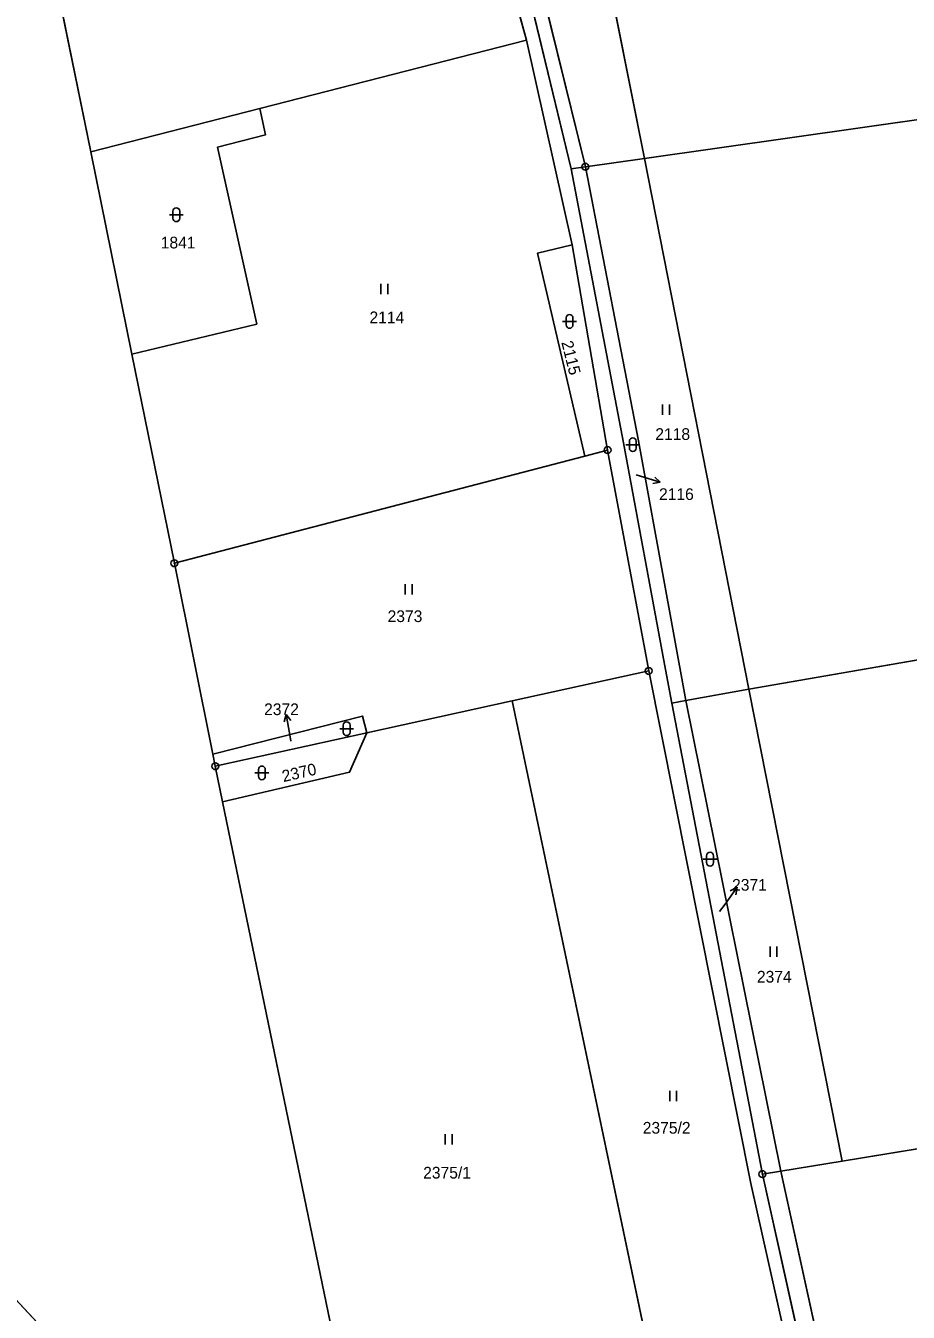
# Model space of a CAD drawing. Extents: x -689422 to -685210, y -987725 to -982160.
# Drawn here: x -687370.6 to -687242.2, y -986703.2 to -986516.1 of the extents above; entities that cross this region are included whole.
import ezdxf

# ---------------------------------------------------------------- set-up
doc = ezdxf.new("R2010")
doc.units = 0
for name, color, linetype in [('KN_Hranice_parcel', 7, 'Continuous'), ('KN_Parcelni cisla', 7, 'Continuous'), ('KN_Parcelni cisla_sipky', 7, 'Continuous'), ('KN_Polygon parcely', 7, 'Continuous'), ('KN_POZEMKY_LESNI POZEMEK', 7, 'Continuous'), ('KN_POZEMKY_ORNA PUDA', 7, 'Continuous'), ('KN_POZEMKY_OSTATNI PLOCHA', 7, 'Continuous'), ('KN_POZEMKY_TTP', 7, 'Continuous'), ('KN_VYUZITI_17_ostatni plocha_ostatni komunikace', 7, 'Continuous'), ('KN_VYUZITI_26_ostatni plocha_jina plocha', 7, 'Continuous'), ('KN_VYUZITI_27_ostatni plocha_neplodna puda', 7, 'Continuous'), ('KN_Značky bodu BP', 7, 'Continuous'), ('KN_Značky kultur', 7, 'Continuous')]:
    doc.layers.add(name, color=color, linetype=linetype)

msp = doc.modelspace()

# ---------------------------------------------------------------- linework, layer by layer
at = {"layer": 'KN_Hranice_parcel'}
for p, q in [((-687280.63, -986535.42), (-687307.1, -986402.43)), ((-687305.83, -986488.88), (-687297.77, -986518.23)), ((-687366.49, -986508.2), (-687361.15, -986534.46)), ((-687336.57, -986528.16), (-687297.77, -986518.23)), ((-687297.77, -986518.23), (-687291.13, -986548)), ((-687280.63, -986535.42), (-687155.17, -986517.61)), ((-687336.57, -986528.16), (-687361.15, -986534.46)), ((-687361.15, -986534.46), (-687355.16, -986563.9)), ((-687289.21, -986536.64), (-687280.63, -986535.42)), ((-687280.63, -986535.42), (-687265.43, -986612.6)), ((-687291.29, -986536.94), (-687289.21, -986536.64)), ((-687291.13, -986548), (-687285.98, -986577.83)), ((-687355.16, -986563.9), (-687348.98, -986594.28)), ((-687289.31, -986578.7), (-687285.98, -986577.83)), ((-687285.98, -986577.83), (-687280, -986609.94)), ((-687348.98, -986594.28), (-687289.31, -986578.7)), ((-687265.43, -986612.6), (-687142.33, -986591.25)), ((-687343.39, -986622.04), (-687348.98, -986594.28)), ((-687299.86, -986614.31), (-687280, -986609.94)), ((-687276.61, -986614.62), (-687277.69, -986608.97)), ((-687274.6, -986614.26), (-687265.43, -986612.6)), ((-687251.84, -986681.22), (-687265.43, -986612.6)), ((-687320.98, -986618.95), (-687299.86, -986614.31)), ((-687273.05, -986742.07), (-687299.86, -986614.31)), ((-687276.61, -986614.62), (-687274.6, -986614.26)), ((-687263.47, -986683.12), (-687276.61, -986614.62)), ((-687260.77, -986682.68), (-687274.6, -986614.26)), ((-687320.98, -986618.95), (-687343.03, -986623.8)), ((-687343.03, -986623.8), (-687343.39, -986622.04)), ((-687341.96, -986628.98), (-687343.03, -986623.8)), ((-687223.16, -986676.53), (-687251.84, -986681.22)), ((-687260.77, -986682.68), (-687251.84, -986681.22)), ((-687263.47, -986683.12), (-687260.77, -986682.68))]:
    msp.add_line(p, q, dxfattribs=at)
for points in [[(-687289.21, -986536.64), (-687308.05, -986459.84), (-687318.33, -986404.4)], [(-687291.29, -986536.94), (-687309.62, -986460.91), (-687321.59, -986405.2)], [(-687355.16, -986563.9), (-687336.99, -986559.51), (-687342.69, -986533.78), (-687335.74, -986532.01), (-687336.57, -986528.16)], [(-687277.69, -986608.97), (-687283.67, -986576.8), (-687291.29, -986536.94)], [(-687274.6, -986614.26), (-687281.5, -986576.49), (-687289.21, -986536.64)], [(-687289.31, -986578.7), (-687296.15, -986549.18), (-687291.13, -986548)], [(-687566.07, -986592.4), (-687561.14, -986596.38), (-687552.92, -986599.9), (-687531.18, -986601.9), (-687515.79, -986601.2), (-687497.35, -986596.85), (-687470.5, -986614.42), (-687418.45, -986656.61), (-687394.19, -986677.58), (-687363.65, -986710.37), (-687335.27, -986741.93), (-687313.06, -986772.72)], [(-687280, -986609.94), (-687265.13, -986684.47), (-687253.38, -986737.1)], [(-687320.98, -986618.95), (-687321.64, -986616.51), (-687343.39, -986622.04)], [(-687341.96, -986628.98), (-687323.5, -986624.67), (-687320.98, -986618.95)], [(-687314.94, -986750.98), (-687321.41, -986728.3), (-687341.96, -986628.98)], [(-687222.58, -986825.34), (-687231.9, -986793.08), (-687251.67, -986736.03), (-687263.47, -986683.12)], [(-687222.58, -986825.34), (-687233, -986786.07), (-687249.1, -986736.08), (-687260.77, -986682.68)]]:
    msp.add_lwpolyline(points, dxfattribs=at)
at = {"layer": 'KN_Parcelni cisla_sipky'}
for p, q in [((-687281.83, -986581.44), (-687281.18, -986581.64)), ((-687281.18, -986581.64), (-687278.31, -986582.52)), ((-687278.31, -986582.52), (-687279.12, -986581.75)), ((-687278.31, -986582.52), (-687279.41, -986582.7)), ((-687332.7, -986616.27), (-687333.02, -986617.34)), ((-687332.18, -986619.22), (-687332.7, -986616.27)), ((-687332.7, -986616.27), (-687332.03, -986617.16)), ((-687332.02, -986620.14), (-687332.18, -986619.22)), ((-687268.9, -986643.84), (-687267.14, -986641.41)), ((-687267.14, -986641.41), (-687268.13, -986641.93)), ((-687267.14, -986641.41), (-687267.32, -986642.52)), ((-687269.68, -986644.93), (-687268.9, -986643.84))]:
    msp.add_line(p, q, dxfattribs=at)
at = {"layer": 'KN_Polygon parcely'}
for points in [[(-687171.08, -986406.01), (-687173.3, -986379), (-687307.1, -986402.43), (-687280.63, -986535.42), (-687155.17, -986517.61)], [(-687280.63, -986535.42), (-687307.1, -986402.43), (-687318.33, -986404.4), (-687308.05, -986459.84), (-687289.21, -986536.64)], [(-687291.29, -986536.94), (-687289.21, -986536.64), (-687308.05, -986459.84), (-687318.33, -986404.4), (-687321.59, -986405.2), (-687309.62, -986460.91)], [(-687297.77, -986518.23), (-687305.83, -986488.88), (-687342.73, -986498.11), (-687349.62, -986504.14), (-687366.49, -986508.2), (-687361.15, -986534.46), (-687336.57, -986528.16)], [(-687348.98, -986594.28), (-687289.31, -986578.7), (-687296.15, -986549.18), (-687291.13, -986548), (-687297.77, -986518.23), (-687336.57, -986528.16), (-687335.74, -986532.01), (-687342.69, -986533.78), (-687336.99, -986559.51), (-687355.16, -986563.9)], [(-687142.33, -986591.25), (-687155.17, -986517.61), (-687280.63, -986535.42), (-687265.43, -986612.6)], [(-687355.16, -986563.9), (-687336.99, -986559.51), (-687342.69, -986533.78), (-687335.74, -986532.01), (-687336.57, -986528.16), (-687361.15, -986534.46)], [(-687274.6, -986614.26), (-687265.43, -986612.6), (-687280.63, -986535.42), (-687289.21, -986536.64), (-687281.5, -986576.49)], [(-687274.6, -986614.26), (-687281.5, -986576.49), (-687289.21, -986536.64), (-687291.29, -986536.94), (-687283.67, -986576.8), (-687277.69, -986608.97), (-687276.61, -986614.62)], [(-687285.98, -986577.83), (-687291.13, -986548), (-687296.15, -986549.18), (-687289.31, -986578.7)], [(-687320.98, -986618.95), (-687299.86, -986614.31), (-687280, -986609.94), (-687285.98, -986577.83), (-687289.31, -986578.7), (-687348.98, -986594.28), (-687343.39, -986622.04), (-687321.64, -986616.51)], [(-687140.87, -986599.63), (-687142.33, -986591.25), (-687265.43, -986612.6), (-687251.84, -986681.22), (-687223.16, -986676.53), (-687227.24, -986651.58), (-687135.04, -986635.57)], [(-687253.38, -986737.1), (-687265.13, -986684.47), (-687280, -986609.94), (-687299.86, -986614.31), (-687273.05, -986742.07)], [(-687251.84, -986681.22), (-687265.43, -986612.6), (-687274.6, -986614.26), (-687260.77, -986682.68)], [(-687273.05, -986742.07), (-687299.86, -986614.31), (-687320.98, -986618.95), (-687323.5, -986624.67), (-687341.96, -986628.98), (-687321.41, -986728.3), (-687314.94, -986750.98), (-687310.03, -986750.01), (-687284.14, -986744.87)], [(-687260.77, -986682.68), (-687274.6, -986614.26), (-687276.61, -986614.62), (-687263.47, -986683.12)], [(-687343.39, -986622.04), (-687343.03, -986623.8), (-687320.98, -986618.95), (-687321.64, -986616.51)], [(-687341.96, -986628.98), (-687323.5, -986624.67), (-687320.98, -986618.95), (-687343.03, -986623.8)], [(-687132.73, -986665.38), (-687175.57, -986668.76), (-687223.16, -986676.53), (-687251.84, -986681.22), (-687260.77, -986682.68), (-687249.1, -986736.08), (-687233, -986786.07), (-687222.58, -986825.34), (-687193.41, -986820.33), (-687156.89, -986815.37), (-687149.53, -986814.63), (-687114.53, -986811.14), (-687123.74, -986736.78)], [(-687233, -986786.07), (-687249.1, -986736.08), (-687260.77, -986682.68), (-687263.47, -986683.12), (-687251.67, -986736.03), (-687231.9, -986793.08), (-687222.58, -986825.34)]]:
    msp.add_lwpolyline(points, close=True, dxfattribs=at)
for points in [[(-687251.67, -986736.03), (-687263.47, -986683.12), (-687276.61, -986614.62), (-687277.69, -986608.97), (-687283.67, -986576.8), (-687291.29, -986536.94), (-687309.62, -986460.91)], [(-687305.83, -986488.88), (-687297.77, -986518.23), (-687291.13, -986548), (-687285.98, -986577.83), (-687280, -986609.94), (-687265.13, -986684.47), (-687253.38, -986737.1)], [(-687552.92, -986599.9), (-687531.18, -986601.9), (-687515.79, -986601.2), (-687497.35, -986596.85), (-687470.5, -986614.42), (-687418.45, -986656.61), (-687394.19, -986677.58), (-687363.65, -986710.37), (-687335.27, -986741.93), (-687313.06, -986772.72), (-687314.94, -986750.98), (-687321.41, -986728.3), (-687341.96, -986628.98), (-687343.03, -986623.8), (-687343.39, -986622.04), (-687348.98, -986594.28), (-687355.16, -986563.9), (-687361.15, -986534.46), (-687366.49, -986508.2)], [(-687558.24, -986636.02), (-687496.8, -986661.12), (-687489.03, -986642.01), (-687418.07, -986700.95), (-687427.45, -986711.07), (-687401.73, -986734.92), (-687314.06, -986816.24), (-687324.28, -986827.49), (-687295.62, -986856.6), (-687244.61, -986894.22), (-687247.05, -986878.42), (-687271.89, -986837.17), (-687288.84, -986807.78), (-687296.13, -986795.15), (-687313.06, -986772.72), (-687335.27, -986741.93), (-687363.65, -986710.37), (-687394.19, -986677.58), (-687418.45, -986656.61), (-687470.5, -986614.42), (-687497.35, -986596.85), (-687515.79, -986601.2), (-687531.18, -986601.9), (-687552.92, -986599.9)]]:
    msp.add_lwpolyline(points, dxfattribs=at)
at = {"layer": 'KN_POZEMKY_LESNI POZEMEK'}
msp.add_line((-687394.19, -986677.58), (-687363.65, -986710.37), dxfattribs=at)
at = {"layer": 'KN_POZEMKY_ORNA PUDA'}
for p, q in [((-687280.63, -986535.42), (-687307.1, -986402.43)), ((-687366.49, -986508.2), (-687361.15, -986534.46)), ((-687155.17, -986517.61), (-687280.63, -986535.42)), ((-687280.63, -986535.42), (-687155.17, -986517.61)), ((-687361.15, -986534.46), (-687355.16, -986563.9)), ((-687265.43, -986612.6), (-687280.63, -986535.42)), ((-687355.16, -986563.9), (-687348.98, -986594.28)), ((-687142.33, -986591.25), (-687265.43, -986612.6)), ((-687265.43, -986612.6), (-687142.33, -986591.25)), ((-687348.98, -986594.28), (-687343.39, -986622.04)), ((-687251.84, -986681.22), (-687265.43, -986612.6)), ((-687343.39, -986622.04), (-687343.03, -986623.8)), ((-687343.03, -986623.8), (-687341.96, -986628.98)), ((-687341.96, -986628.98), (-687321.41, -986728.3)), ((-687363.65, -986710.37), (-687394.19, -986677.58)), ((-687223.16, -986676.53), (-687251.84, -986681.22))]:
    msp.add_line(p, q, dxfattribs=at)
at = {"layer": 'KN_POZEMKY_OSTATNI PLOCHA'}
for p, q in [((-687308.05, -986459.84), (-687289.21, -986536.64)), ((-687291.29, -986536.94), (-687309.62, -986460.91)), ((-687309.62, -986460.91), (-687291.29, -986536.94)), ((-687297.77, -986518.23), (-687305.83, -986488.88)), ((-687291.13, -986548), (-687297.77, -986518.23)), ((-687361.15, -986534.46), (-687336.57, -986528.16)), ((-687336.57, -986528.16), (-687335.74, -986532.01)), ((-687335.74, -986532.01), (-687342.69, -986533.78)), ((-687355.16, -986563.9), (-687361.15, -986534.46)), ((-687342.69, -986533.78), (-687336.99, -986559.51)), ((-687289.21, -986536.64), (-687291.29, -986536.94)), ((-687291.29, -986536.94), (-687289.21, -986536.64)), ((-687291.29, -986536.94), (-687283.67, -986576.8)), ((-687283.67, -986576.8), (-687291.29, -986536.94)), ((-687289.21, -986536.64), (-687281.5, -986576.49)), ((-687296.15, -986549.18), (-687291.13, -986548)), ((-687285.98, -986577.83), (-687291.13, -986548)), ((-687291.13, -986548), (-687285.98, -986577.83)), ((-687289.31, -986578.7), (-687296.15, -986549.18)), ((-687336.99, -986559.51), (-687355.16, -986563.9)), ((-687283.67, -986576.8), (-687277.69, -986608.97)), ((-687277.69, -986608.97), (-687283.67, -986576.8)), ((-687281.5, -986576.49), (-687274.6, -986614.26)), ((-687285.98, -986577.83), (-687289.31, -986578.7)), ((-687280, -986609.94), (-687285.98, -986577.83)), ((-687265.13, -986684.47), (-687280, -986609.94)), ((-687277.69, -986608.97), (-687276.61, -986614.62)), ((-687276.61, -986614.62), (-687277.69, -986608.97)), ((-687276.61, -986614.62), (-687274.6, -986614.26)), ((-687274.6, -986614.26), (-687276.61, -986614.62)), ((-687263.47, -986683.12), (-687276.61, -986614.62)), ((-687276.61, -986614.62), (-687263.47, -986683.12)), ((-687274.6, -986614.26), (-687260.77, -986682.68)), ((-687343.39, -986622.04), (-687321.64, -986616.51)), ((-687321.64, -986616.51), (-687320.98, -986618.95)), ((-687343.03, -986623.8), (-687320.98, -986618.95)), ((-687320.98, -986618.95), (-687343.03, -986623.8)), ((-687320.98, -986618.95), (-687323.5, -986624.67)), ((-687343.03, -986623.8), (-687343.39, -986622.04)), ((-687341.96, -986628.98), (-687343.03, -986623.8)), ((-687323.5, -986624.67), (-687341.96, -986628.98)), ((-687260.77, -986682.68), (-687263.47, -986683.12)), ((-687263.47, -986683.12), (-687260.77, -986682.68)), ((-687263.47, -986683.12), (-687251.67, -986736.03)), ((-687251.67, -986736.03), (-687263.47, -986683.12)), ((-687260.77, -986682.68), (-687249.1, -986736.08)), ((-687253.38, -986737.1), (-687265.13, -986684.47))]:
    msp.add_line(p, q, dxfattribs=at)
at = {"layer": 'KN_POZEMKY_TTP'}
for p, q in [((-687307.1, -986402.43), (-687280.63, -986535.42)), ((-687289.21, -986536.64), (-687308.05, -986459.84)), ((-687305.83, -986488.88), (-687297.77, -986518.23)), ((-687361.15, -986534.46), (-687366.49, -986508.2)), ((-687297.77, -986518.23), (-687336.57, -986528.16)), ((-687336.57, -986528.16), (-687297.77, -986518.23)), ((-687297.77, -986518.23), (-687291.13, -986548)), ((-687336.57, -986528.16), (-687361.15, -986534.46)), ((-687335.74, -986532.01), (-687336.57, -986528.16)), ((-687342.69, -986533.78), (-687335.74, -986532.01)), ((-687336.99, -986559.51), (-687342.69, -986533.78)), ((-687280.63, -986535.42), (-687289.21, -986536.64)), ((-687289.21, -986536.64), (-687280.63, -986535.42)), ((-687280.63, -986535.42), (-687265.43, -986612.6)), ((-687281.5, -986576.49), (-687289.21, -986536.64)), ((-687291.13, -986548), (-687296.15, -986549.18)), ((-687296.15, -986549.18), (-687289.31, -986578.7)), ((-687355.16, -986563.9), (-687336.99, -986559.51)), ((-687348.98, -986594.28), (-687355.16, -986563.9)), ((-687274.6, -986614.26), (-687281.5, -986576.49)), ((-687289.31, -986578.7), (-687285.98, -986577.83)), ((-687285.98, -986577.83), (-687280, -986609.94)), ((-687348.98, -986594.28), (-687289.31, -986578.7)), ((-687289.31, -986578.7), (-687348.98, -986594.28)), ((-687343.39, -986622.04), (-687348.98, -986594.28)), ((-687299.86, -986614.31), (-687280, -986609.94)), ((-687280, -986609.94), (-687299.86, -986614.31)), ((-687280, -986609.94), (-687265.13, -986684.47)), ((-687274.6, -986614.26), (-687265.43, -986612.6)), ((-687265.43, -986612.6), (-687274.6, -986614.26)), ((-687265.43, -986612.6), (-687251.84, -986681.22)), ((-687320.98, -986618.95), (-687299.86, -986614.31)), ((-687299.86, -986614.31), (-687320.98, -986618.95)), ((-687299.86, -986614.31), (-687273.05, -986742.07)), ((-687273.05, -986742.07), (-687299.86, -986614.31)), ((-687260.77, -986682.68), (-687274.6, -986614.26)), ((-687321.64, -986616.51), (-687343.39, -986622.04)), ((-687320.98, -986618.95), (-687321.64, -986616.51)), ((-687323.5, -986624.67), (-687320.98, -986618.95)), ((-687341.96, -986628.98), (-687323.5, -986624.67)), ((-687321.41, -986728.3), (-687341.96, -986628.98)), ((-687251.84, -986681.22), (-687223.16, -986676.53)), ((-687251.84, -986681.22), (-687260.77, -986682.68)), ((-687260.77, -986682.68), (-687251.84, -986681.22)), ((-687249.1, -986736.08), (-687260.77, -986682.68)), ((-687265.13, -986684.47), (-687253.38, -986737.1))]:
    msp.add_line(p, q, dxfattribs=at)
at = {"layer": 'KN_VYUZITI_17_ostatni plocha_ostatni komunikace'}
for p, q in [((-687309.62, -986460.91), (-687291.29, -986536.94)), ((-687297.77, -986518.23), (-687305.83, -986488.88)), ((-687291.13, -986548), (-687297.77, -986518.23)), ((-687291.29, -986536.94), (-687283.67, -986576.8)), ((-687285.98, -986577.83), (-687291.13, -986548)), ((-687283.67, -986576.8), (-687277.69, -986608.97)), ((-687280, -986609.94), (-687285.98, -986577.83)), ((-687265.13, -986684.47), (-687280, -986609.94)), ((-687277.69, -986608.97), (-687276.61, -986614.62)), ((-687276.61, -986614.62), (-687263.47, -986683.12)), ((-687263.47, -986683.12), (-687251.67, -986736.03)), ((-687253.38, -986737.1), (-687265.13, -986684.47))]:
    msp.add_line(p, q, dxfattribs=at)
at = {"layer": 'KN_VYUZITI_26_ostatni plocha_jina plocha'}
for p, q in [((-687308.05, -986459.84), (-687289.21, -986536.64)), ((-687291.29, -986536.94), (-687309.62, -986460.91)), ((-687289.21, -986536.64), (-687291.29, -986536.94))]:
    msp.add_line(p, q, dxfattribs=at)
at = {"layer": 'KN_VYUZITI_27_ostatni plocha_neplodna puda'}
for p, q in [((-687361.15, -986534.46), (-687336.57, -986528.16)), ((-687336.57, -986528.16), (-687335.74, -986532.01)), ((-687335.74, -986532.01), (-687342.69, -986533.78)), ((-687355.16, -986563.9), (-687361.15, -986534.46)), ((-687342.69, -986533.78), (-687336.99, -986559.51)), ((-687291.29, -986536.94), (-687289.21, -986536.64)), ((-687283.67, -986576.8), (-687291.29, -986536.94)), ((-687289.21, -986536.64), (-687281.5, -986576.49)), ((-687296.15, -986549.18), (-687291.13, -986548)), ((-687291.13, -986548), (-687285.98, -986577.83)), ((-687289.31, -986578.7), (-687296.15, -986549.18)), ((-687336.99, -986559.51), (-687355.16, -986563.9)), ((-687277.69, -986608.97), (-687283.67, -986576.8)), ((-687281.5, -986576.49), (-687274.6, -986614.26)), ((-687285.98, -986577.83), (-687289.31, -986578.7)), ((-687276.61, -986614.62), (-687277.69, -986608.97)), ((-687276.61, -986614.62), (-687274.6, -986614.26)), ((-687274.6, -986614.26), (-687276.61, -986614.62)), ((-687263.47, -986683.12), (-687276.61, -986614.62)), ((-687274.6, -986614.26), (-687260.77, -986682.68)), ((-687343.39, -986622.04), (-687321.64, -986616.51)), ((-687321.64, -986616.51), (-687320.98, -986618.95)), ((-687343.03, -986623.8), (-687320.98, -986618.95)), ((-687320.98, -986618.95), (-687343.03, -986623.8)), ((-687320.98, -986618.95), (-687323.5, -986624.67)), ((-687343.03, -986623.8), (-687343.39, -986622.04)), ((-687341.96, -986628.98), (-687343.03, -986623.8)), ((-687323.5, -986624.67), (-687341.96, -986628.98)), ((-687260.77, -986682.68), (-687263.47, -986683.12)), ((-687263.47, -986683.12), (-687260.77, -986682.68)), ((-687251.67, -986736.03), (-687263.47, -986683.12)), ((-687260.77, -986682.68), (-687249.1, -986736.08))]:
    msp.add_line(p, q, dxfattribs=at)
at = {"layer": 'KN_Značky bodu BP'}
for centre, radius in [((-687289.21, -986536.64), 0.5), ((-687289.21, -986536.64), 0.0303), ((-687285.98, -986577.83), 0.5), ((-687285.98, -986577.83), 0.0303), ((-687348.98, -986594.28), 0.5), ((-687348.98, -986594.28), 0.0303), ((-687280, -986609.94), 0.5), ((-687280, -986609.94), 0.0303), ((-687343.03, -986623.8), 0.5), ((-687343.03, -986623.8), 0.0303), ((-687263.47, -986683.12), 0.5), ((-687263.47, -986683.12), 0.0303)]:
    msp.add_circle(centre, radius, dxfattribs=at)
at = {"layer": 'KN_Značky kultur'}
for p, q in [((-687349.2, -986543.11), (-687349.2, -986544.11)), ((-687348.2, -986544.11), (-687348.2, -986543.11)), ((-687349.7, -986543.61), (-687347.7, -986543.61)), ((-687318.93, -986555.14), (-687318.93, -986553.64)), ((-687317.93, -986555.14), (-687317.93, -986553.64)), ((-687292.51, -986559.12), (-687290.51, -986559.12)), ((-687292.01, -986558.62), (-687292.01, -986559.62)), ((-687291.01, -986559.62), (-687291.01, -986558.62)), ((-687277.98, -986572.71), (-687277.98, -986571.21)), ((-687276.98, -986572.71), (-687276.98, -986571.21)), ((-687282.81, -986576.55), (-687282.81, -986577.55)), ((-687281.81, -986577.55), (-687281.81, -986576.55)), ((-687283.31, -986577.05), (-687281.31, -986577.05)), ((-687315.4, -986598.84), (-687315.4, -986597.34)), ((-687314.4, -986598.84), (-687314.4, -986597.34)), ((-687324.43, -986617.85), (-687324.43, -986618.85)), ((-687323.43, -986618.85), (-687323.43, -986617.85)), ((-687324.93, -986618.35), (-687322.93, -986618.35)), ((-687337.26, -986624.77), (-687335.26, -986624.77)), ((-687336.76, -986624.27), (-687336.76, -986625.27)), ((-687335.76, -986625.27), (-687335.76, -986624.27)), ((-687272.08, -986637.32), (-687270.08, -986637.32)), ((-687271.58, -986636.82), (-687271.58, -986637.82)), ((-687270.58, -986637.82), (-687270.58, -986636.82)), ((-687262.35, -986651.5), (-687262.35, -986650)), ((-687261.35, -986651.5), (-687261.35, -986650)), ((-687276.94, -986672.51), (-687276.94, -986671.01)), ((-687275.94, -986672.51), (-687275.94, -986671.01)), ((-687309.6, -986678.8), (-687309.6, -986677.3)), ((-687308.6, -986678.8), (-687308.6, -986677.3))]:
    msp.add_line(p, q, dxfattribs=at)
for centre, start, end in [((-687348.7, -986543.11), 0, 180), ((-687348.7, -986544.11), 180, 359.9879), ((-687291.51, -986558.62), 0, 180), ((-687291.51, -986559.62), 180, 359.9879), ((-687282.31, -986576.55), 0, 180), ((-687282.31, -986577.55), 180, 359.9879), ((-687323.93, -986617.85), 0, 180), ((-687323.93, -986618.85), 180, 359.9879), ((-687336.26, -986624.27), 0, 180), ((-687336.26, -986625.27), 180, 359.9879), ((-687271.08, -986636.82), 0, 180), ((-687271.08, -986637.82), 180, 359.9879)]:
    msp.add_arc(centre, 0.5, start, end, dxfattribs=at)

# ---------------------------------------------------------------- texts
at = {"layer": 'KN_Parcelni cisla'}
for s, p in [('1841', (-687350.96, -986548.51)), ('2114', (-687320.6, -986559.38)), ('2118', (-687279.04, -986576.35)), ('2116', (-687278.5, -986585.09)), ('2373', (-687317.97, -986602.84)), ('2372', (-687335.93, -986616.37)), ('2371', (-687267.87, -986641.9)), ('2374', (-687264.26, -986655.26)), ('2375/2', (-687280.86, -986677.23)), ('2375/1', (-687312.8, -986683.76))]:
    msp.add_text(s, height=1.7, dxfattribs=at).set_placement(p)
for s, rotation, p in [('2115', 284, (-687292.72, -986562.15)), ('2370', 13, (-687333.11, -986626.12))]:
    msp.add_text(s, height=1.7, rotation=rotation, dxfattribs=at).set_placement(p)

doc.saveas('drawing.dxf')
